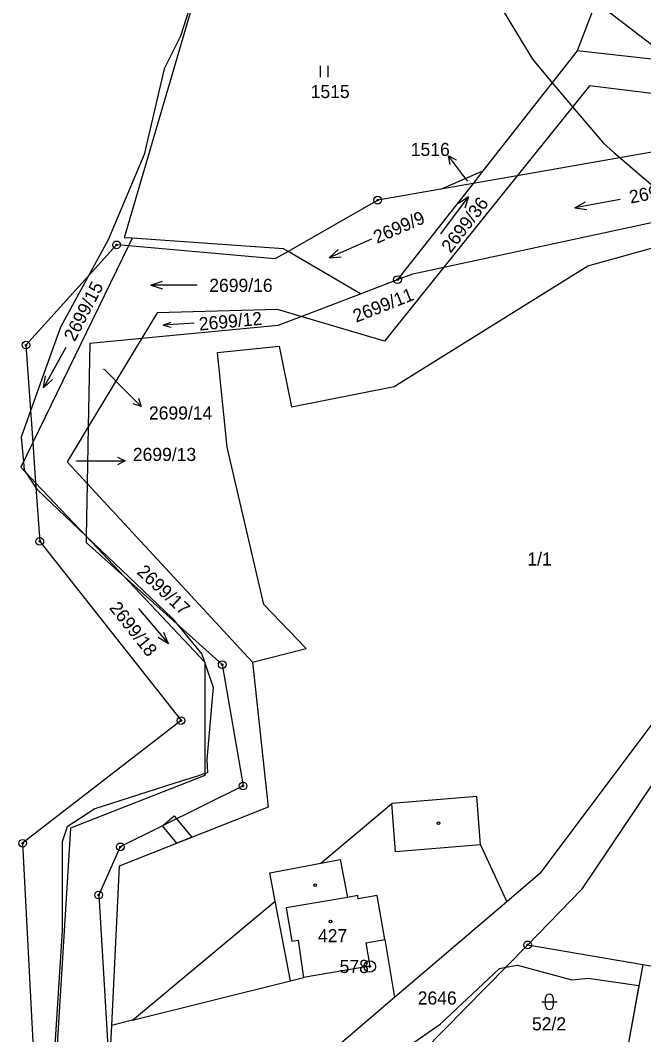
# Model space of a CAD drawing. Extents: x -439246 to -433691, y -1130252 to -1121148.
# Drawn here: x -437384.8 to -437304, y -1123058.3 to -1122926.7 of the extents above; entities that cross this region are included whole.
import ezdxf

# ---------------------------------------------------------------- set-up
doc = ezdxf.new("R2010")
doc.units = 0
for name, color, linetype in [('Vrstva 1', 7, 'Continuous'), ('Vrstva 16', 7, 'Continuous'), ('Vrstva 17', 7, 'Continuous'), ('Vrstva 18', 7, 'Continuous'), ('Vrstva 19', 7, 'Continuous'), ('Vrstva 24', 7, 'Continuous'), ('Vrstva 25', 7, 'Continuous'), ('Vrstva 3', 7, 'Continuous'), ('Vrstva 30', 7, 'Continuous'), ('Vrstva 37', 7, 'Continuous'), ('Vrstva 4', 7, 'Continuous'), ('Vrstva 52', 7, 'Continuous')]:
    doc.layers.add(name, color=color, linetype=linetype)

msp = doc.modelspace()

# ---------------------------------------------------------------- linework, layer by layer
at = {"layer": 'Vrstva 1'}
for points in [[(-437357.55, -1122907.71), (-437371.38, -1122954.92)], [(-437310.18, -1122924.35), (-437312.61, -1122930.69)], [(-437312.61, -1122930.69), (-437324.84, -1122946.25)], [(-437282.06, -1122934.09), (-437312.61, -1122930.69)], [(-437311.01, -1122935.2), (-437320.38, -1122946.87)], [(-437285.67, -1122938.32), (-437311.01, -1122935.2)], [(-437288.16, -1122941.22), (-437320.38, -1122946.87)], [(-437330.29, -1122948.6), (-437324.84, -1122946.25)], [(-437320.38, -1122946.87), (-437329.9, -1122958.73)], [(-437324.84, -1122946.25), (-437326.11, -1122947.87)], [(-437320.38, -1122946.87), (-437326.11, -1122947.87)], [(-437330.29, -1122948.6), (-437338.49, -1122950.04)], [(-437326.11, -1122947.87), (-437335.92, -1122960.35)], [(-437326.11, -1122947.87), (-437330.29, -1122948.6)], [(-437329.9, -1122958.73), (-437282.26, -1122948.49)], [(-437338.49, -1122950.04), (-437350.12, -1122956.68)], [(-437311.24, -1122958.54), (-437289.57, -1122952.53)], [(-437370.34, -1122954.99), (-437371.38, -1122954.92)], [(-437370.34, -1122954.99), (-437370.82, -1122955.98)], [(-437350.69, -1122956.34), (-437370.34, -1122954.99)], [(-437372.36, -1122955.84), (-437384.12, -1122968.84)], [(-437370.82, -1122955.98), (-437383.23, -1122981.49)], [(-437370.82, -1122955.98), (-437372.36, -1122955.84)], [(-437350.12, -1122956.68), (-437350.69, -1122956.34)], [(-437340.72, -1122962.19), (-437350.12, -1122956.68)], [(-437329.9, -1122958.73), (-437337.59, -1122968.31)], [(-437336.34, -1122974.21), (-437311.24, -1122958.54)], [(-437333.95, -1122959.6), (-437329.9, -1122958.73)], [(-437340.72, -1122962.19), (-437335.92, -1122960.35)], [(-437335.92, -1122960.35), (-437333.95, -1122959.6)], [(-437348.42, -1122965.13), (-437340.72, -1122962.19)], [(-437351.48, -1122964.23), (-437367.11, -1122964.66)], [(-437348.42, -1122965.13), (-437351.48, -1122964.23)], [(-437367.11, -1122964.66), (-437369.09, -1122967.95)], [(-437351.39, -1122966.26), (-437348.42, -1122965.13)], [(-437337.59, -1122968.31), (-437348.42, -1122965.13)], [(-437369.09, -1122967.95), (-437351.39, -1122966.26)], [(-437369.09, -1122967.95), (-437376.03, -1122979.45)], [(-437375.81, -1122968.59), (-437369.09, -1122967.95)], [(-437384.12, -1122968.84), (-437383.23, -1122981.49)], [(-437375.81, -1122968.59), (-437376.03, -1122979.45)], [(-437359.25, -1122969.78), (-437351.25, -1122968.97)], [(-437351.25, -1122968.97), (-437349.69, -1122976.85)], [(-437358, -1122982.06), (-437359.25, -1122969.78)], [(-437349.69, -1122976.85), (-437336.34, -1122974.21)], [(-437376.03, -1122979.45), (-437378.76, -1122984)], [(-437376.03, -1122979.45), (-437376.17, -1122986.8)], [(-437383.23, -1122981.49), (-437384.78, -1122984.67)], [(-437353.26, -1123002.48), (-437358, -1122982.06)], [(-437378.76, -1122984), (-437376.17, -1122986.8)], [(-437384.78, -1122984.67), (-437382.86, -1122986.7)], [(-437382.86, -1122986.7), (-437382.32, -1122994.3)], [(-437382.86, -1122986.7), (-437376.3, -1122993.64)], [(-437376.17, -1122986.8), (-437376.3, -1122993.64)], [(-437376.17, -1122986.8), (-437354.72, -1123009.95)], [(-437382.32, -1122994.3), (-437363.99, -1123017.54)], [(-437376.3, -1122993.64), (-437371.39, -1122998.85)], [(-437371.39, -1122998.85), (-437358.66, -1123010.28)], [(-437371.39, -1122998.85), (-437360.9, -1123009.96)], [(-437347.76, -1123008.2), (-437353.26, -1123002.48)], [(-437354.72, -1123009.95), (-437347.76, -1123008.2)], [(-437360.9, -1123009.96), (-437360.9, -1123024.66)], [(-437358.66, -1123010.28), (-437355.95, -1123026.02)], [(-437354.72, -1123009.95), (-437352.71, -1123028.76)], [(-437299.79, -1123013.79), (-437317.46, -1123037.38)], [(-437363.99, -1123017.54), (-437384.55, -1123033.45)], [(-437297.44, -1123017.68), (-437312.06, -1123039.44)], [(-437360.9, -1123024.66), (-437378.32, -1123031.48)], [(-437355.95, -1123026.02), (-437371.88, -1123033.92)], [(-437325.63, -1123027.4), (-437336.64, -1123028.31)], [(-437325.15, -1123033.65), (-437325.63, -1123027.4)], [(-437352.71, -1123028.76), (-437372.03, -1123036.41)], [(-437345.88, -1123036.02), (-437336.64, -1123028.31)], [(-437378.32, -1123031.48), (-437380.14, -1123060.94)], [(-437384.55, -1123033.45), (-437382.84, -1123066.71)], [(-437371.88, -1123033.92), (-437374.68, -1123040.16)], [(-437325.15, -1123033.65), (-437321.76, -1123041.05)], [(-437372.03, -1123036.41), (-437373.04, -1123057.1)], [(-437352.49, -1123037.3), (-437345.88, -1123036.02)], [(-437351.79, -1123040.96), (-437352.49, -1123037.3)], [(-437317.46, -1123037.38), (-437321.76, -1123041.05)], [(-437374.68, -1123040.16), (-437373.32, -1123062.7)], [(-437312.06, -1123039.44), (-437319.03, -1123046.63)], [(-437370.3, -1123056.41), (-437351.79, -1123040.96)], [(-437321.76, -1123041.05), (-437336.3, -1123053.45)], [(-437340.04, -1123046.35), (-437337.57, -1123045.94)], [(-437337.57, -1123045.94), (-437336.3, -1123053.45)], [(-437340.04, -1123046.35), (-437339.52, -1123049.41)], [(-437332.54, -1123060.38), (-437319.03, -1123046.63)], [(-437319.03, -1123046.63), (-437304.11, -1123049.18)], [(-437339.52, -1123049.41), (-437348.11, -1123050.87)], [(-437304.11, -1123049.18), (-437306.59, -1123062.87)], [(-437304.11, -1123049.18), (-437282.43, -1123052.89)], [(-437349.8, -1123051.29), (-437348.11, -1123050.87)], [(-437370.3, -1123056.41), (-437349.8, -1123051.29)], [(-437336.3, -1123053.45), (-437351.83, -1123066.71)], [(-437370.3, -1123056.41), (-437373.04, -1123057.1)], [(-437373.04, -1123057.1), (-437373.32, -1123062.7)]]:
    msp.add_lwpolyline(points, dxfattribs=at)
at = {"layer": 'Vrstva 16'}
for p, q in [((-437327.49, -1122946.69), (-437329.32, -1122944.31)), ((-437371.28, -1122974.67), (-437369.16, -1122976.79)), ((-437374.25, -1122983.87), (-437371.25, -1122983.87))]:
    msp.add_line(p, q, dxfattribs=at)
for points in [[(-437329.11, -1122945.41), (-437329.32, -1122944.31), (-437328.32, -1122944.8)], [(-437326.79, -1122947.59), (-437327.49, -1122946.69)], [(-437373.94, -1122972.01), (-437371.28, -1122974.67)], [(-437369.51, -1122975.73), (-437369.16, -1122976.79), (-437370.22, -1122976.44)], [(-437377.54, -1122983.87), (-437374.25, -1122983.87)], [(-437372.25, -1122983.37), (-437371.25, -1122983.87), (-437372.25, -1122984.37)]]:
    msp.add_lwpolyline(points, dxfattribs=at)
at = {"layer": 'Vrstva 24'}
for centre, radius in [((-437338.49, -1122950.04), 0.5), ((-437338.49, -1122950.04), 0.1), ((-437372.36, -1122955.84), 0.5), ((-437372.36, -1122955.84), 0.1), ((-437335.92, -1122960.35), 0.5), ((-437335.92, -1122960.35), 0.1), ((-437384.12, -1122968.84), 0.5), ((-437384.12, -1122968.84), 0.1), ((-437382.32, -1122994.3), 0.5), ((-437382.32, -1122994.3), 0.1), ((-437358.66, -1123010.28), 0.5), ((-437358.66, -1123010.28), 0.1), ((-437363.99, -1123017.54), 0.5), ((-437363.99, -1123017.54), 0.1), ((-437355.95, -1123026.02), 0.5), ((-437355.95, -1123026.02), 0.1), ((-437384.55, -1123033.45), 0.5), ((-437384.55, -1123033.45), 0.1), ((-437371.88, -1123033.92), 0.5), ((-437371.88, -1123033.92), 0.1), ((-437374.68, -1123040.16), 0.5), ((-437374.68, -1123040.16), 0.1), ((-437319.03, -1123046.63), 0.5), ((-437319.03, -1123046.63), 0.1), ((-437339.51, -1123049.43), 0.75), ((-437339.51, -1123049.43), 0.1)]:
    msp.add_circle(centre, radius, dxfattribs=at)
at = {"layer": 'Vrstva 25'}
for p, q in [((-437345.92, -1122934.1), (-437345.92, -1122932.6)), ((-437344.92, -1122934.1), (-437344.92, -1122932.6)), ((-437316.72, -1123054.52), (-437316.72, -1123053.52)), ((-437315.72, -1123053.52), (-437315.72, -1123054.52)), ((-437317.22, -1123054.02), (-437315.22, -1123054.02))]:
    msp.add_line(p, q, dxfattribs=at)
for points in [[(-437330.28, -1122954.39), (-437326.7, -1122949.59), (-437327.99, -1122950.49)], [(-437326.7, -1122949.59), (-437327.19, -1122951.09)], [(-437307.03, -1122949.94), (-437312.93, -1122951.02), (-437311.37, -1122951.24)], [(-437312.93, -1122951.02), (-437311.55, -1122950.26)], [(-437339.29, -1122955.12), (-437344.79, -1122957.5), (-437343.22, -1122957.37)], [(-437344.79, -1122957.5), (-437343.62, -1122956.45)], [(-437367.9, -1122961.05), (-437366.4, -1122960.55)], [(-437361.9, -1122961.05), (-437367.9, -1122961.05), (-437366.4, -1122961.55)], [(-437366.3, -1122966.26), (-437365.31, -1122965.86)], [(-437362.28, -1122966), (-437366.3, -1122966.26), (-437365.27, -1122966.53)], [(-437378.93, -1122969.15), (-437381.85, -1122974.39), (-437380.68, -1122973.32)], [(-437381.85, -1122974.39), (-437381.56, -1122972.84)], [(-437369.5, -1123003.02), (-437365.62, -1123007.6), (-437366.21, -1123006.13)], [(-437365.62, -1123007.6), (-437366.97, -1123006.78)]]:
    msp.add_lwpolyline(points, dxfattribs=at)
for centre in [(-437330.59, -1123030.86), (-437346.6, -1123038.9), (-437344.6, -1123043.59)]:
    msp.add_circle(centre, 0.175, dxfattribs=at)
for centre, start, end in [((-437316.22, -1123053.52), 0, 180), ((-437316.22, -1123054.52), 180, 0)]:
    msp.add_arc(centre, 0.5, start, end, dxfattribs=at)
at = {"layer": 'Vrstva 3'}
for points in [[(-437342.39, -1123040.47), (-437350.35, -1123041.82)], [(-437341.08, -1123040.24), (-437342.39, -1123040.47)], [(-437341.01, -1123040.64), (-437341.08, -1123040.24)], [(-437338.55, -1123040.22), (-437341.01, -1123040.64)], [(-437337.57, -1123045.94), (-437338.55, -1123040.22)], [(-437350.35, -1123041.82), (-437349.61, -1123046.16)], [(-437340.04, -1123046.35), (-437337.57, -1123045.94)], [(-437349.61, -1123046.16), (-437348.82, -1123046.02)], [(-437348.82, -1123046.02), (-437348.11, -1123050.87)], [(-437340.04, -1123046.35), (-437339.52, -1123049.41)], [(-437339.52, -1123049.41), (-437348.11, -1123050.87)]]:
    msp.add_lwpolyline(points, dxfattribs=at)
at = {"layer": 'Vrstva 30'}
for points in [[(-437300.09, -1122932.08), (-437310.18, -1122924.35), (-437326.01, -1122911.1)], [(-437364.56, -1123033.45), (-437366.41, -1123031.21), (-437364.89, -1123029.91), (-437364.57, -1123030.3), (-437362.6, -1123032.68), (-437364.56, -1123033.45)]]:
    msp.add_lwpolyline(points, dxfattribs=at)
at = {"layer": 'Vrstva 37'}
msp.add_circle((-437344.6, -1123043.59), 0.175, dxfattribs=at)
at = {"layer": 'Vrstva 4'}
for points in [[(-437351.85, -1122957.67), (-437370.82, -1122955.98)], [(-437350.12, -1122956.68), (-437351.85, -1122957.67)], [(-437383.23, -1122981.49), (-437382.86, -1122986.7)], [(-437376.3, -1122993.64), (-437376.32, -1122994.42)], [(-437376.32, -1122994.42), (-437371.39, -1122998.85)], [(-437336.16, -1123034.56), (-437336.64, -1123028.31)], [(-437325.15, -1123033.65), (-437336.16, -1123034.56)], [(-437345.88, -1123036.02), (-437343.34, -1123035.54)], [(-437343.34, -1123035.54), (-437342.39, -1123040.47)], [(-437342.39, -1123040.47), (-437350.35, -1123041.82)], [(-437341.08, -1123040.24), (-437342.39, -1123040.47)], [(-437341.01, -1123040.64), (-437341.08, -1123040.24)], [(-437338.55, -1123040.22), (-437341.01, -1123040.64)], [(-437337.57, -1123045.94), (-437338.55, -1123040.22)], [(-437349.8, -1123051.29), (-437351.79, -1123040.96)], [(-437350.35, -1123041.82), (-437349.61, -1123046.16)], [(-437349.61, -1123046.16), (-437348.82, -1123046.02)], [(-437348.82, -1123046.02), (-437348.11, -1123050.87)]]:
    msp.add_lwpolyline(points, dxfattribs=at)
at = {"layer": 'Vrstva 52'}
for points in [[(-437346.78, -1122874.81), (-437342.32, -1122875.87), (-437339.2, -1122888.77), (-437337.84, -1122894.43), (-437335.69, -1122899.09), (-437330.64, -1122910.06), (-437327.82, -1122916.18), (-437327.61, -1122916.52), (-437318.43, -1122931.75), (-437315.85, -1122934.81), (-437313.21, -1122937.94), (-437309.26, -1122942.62), (-437307.84, -1122943.84), (-437307.04, -1122944.53), (-437298.82, -1122951.58)], [(-437359.94, -1122915.87), (-437364.07, -1122928.76), (-437366.2, -1122933.02), (-437368.76, -1122944.11), (-437373.45, -1122955.2), (-437376.01, -1122959.87), (-437379.64, -1122966.51), (-437381.4, -1122971.44), (-437383.52, -1122977.35), (-437384.75, -1122980.79), (-437384.44, -1122983.97), (-437384.33, -1122985.06), (-437384.12, -1122985.36), (-437382.82, -1122987.33), (-437382.62, -1122987.62), (-437376.36, -1122993.57), (-437376.3, -1122993.63), (-437365.14, -1123004.25), (-437364.48, -1123005.05), (-437361.3, -1123008.94), (-437360.96, -1123009.9), (-437360.9, -1123010.08), (-437359.81, -1123013.21), (-437360.66, -1123022.59), (-437360.58, -1123024.31), (-437360.72, -1123024.36), (-437360.9, -1123024.42), (-437361.99, -1123024.77), (-437363.86, -1123025.36), (-437375.16, -1123028.99), (-437378.78, -1123031.34), (-437379.42, -1123033.25), (-437379.42, -1123044.77), (-437380.48, -1123061.67)], [(-437360.87, -1123113.44), (-437364.92, -1123100.64), (-437363.93, -1123081.93), (-437363.86, -1123080.6), (-437362.79, -1123078.89), (-437359.38, -1123076.33), (-437353.41, -1123072.92), (-437330.37, -1123056.93), (-437322.7, -1123049.68), (-437321.87, -1123049.53), (-437320.35, -1123049.25)], [(-437320.35, -1123049.25), (-437313.32, -1123051.17), (-437311.18, -1123050.95), (-437304.6, -1123051.91), (-437306.59, -1123062.87), (-437324.55, -1123065.24), (-437327.26, -1123066.04), (-437339.52, -1123069.67), (-437355.86, -1123082.7), (-437363.31, -1123086.4), (-437363.31, -1123099.81), (-437362.16, -1123106.68), (-437358.34, -1123116.17), (-437359.34, -1123116.78), (-437360.87, -1123113.44)]]:
    msp.add_lwpolyline(points, dxfattribs=at)

# ---------------------------------------------------------------- texts
at = {"layer": 'Vrstva 16'}
for s, p in [('1516', (-437334.2, -1122944.31)), ('2699/14', (-437368.16, -1122978.49)), ('2699/13', (-437370.25, -1122983.87))]:
    msp.add_text(s, height=1.7, dxfattribs=at).set_placement(p)
at = {"layer": 'Vrstva 17'}
msp.add_text('578', height=1.7, dxfattribs=at).set_placement((-437343.43, -1123050.28))
at = {"layer": 'Vrstva 18'}
for s, height, p in [('1515', 1.7, (-437347.18, -1122936.8)), ('1516', 0.1, (-437326.9, -1122947.59)), ('2699/16', 1.7, (-437360.34, -1122961.94)), ('2699/14', 0.1, (-437374.19, -1122972.01)), ('2699/13', 0.1, (-437377.79, -1122983.87)), ('1/1', 1.7, (-437319.08, -1122997.43)), ('2646', 1.7, (-437333.3, -1123054.37)), ('52/2', 1.7, (-437318.48, -1123057.72))]:
    msp.add_text(s, height=height, dxfattribs=at).set_placement(p)
for s, rotation, p in [('2699/5', 11.0894, (-437305.68, -1122950.49)), ('2699/36', 52.4164, (-437329.03, -1122956.99)), ('2699/9', 23.4668, (-437338.58, -1122955.71)), ('2699/15', 62.6525, (-437377.79, -1122968.48)), ('2699/11', 21.5672, (-437341.29, -1122965.95)), ('2699/12', 5.3536, (-437361.6, -1122966.96)), ('2699/17', 316.8707, (-437369.83, -1122998.39)), ('2699/18', 308.3164, (-437373.39, -1123002.95))]:
    msp.add_text(s, height=1.7, rotation=rotation, dxfattribs=at).set_placement(p)
at = {"layer": 'Vrstva 19'}
msp.add_text('427', height=1.7, dxfattribs=at).set_placement((-437346.24, -1123046.29))

doc.saveas('drawing.dxf')
